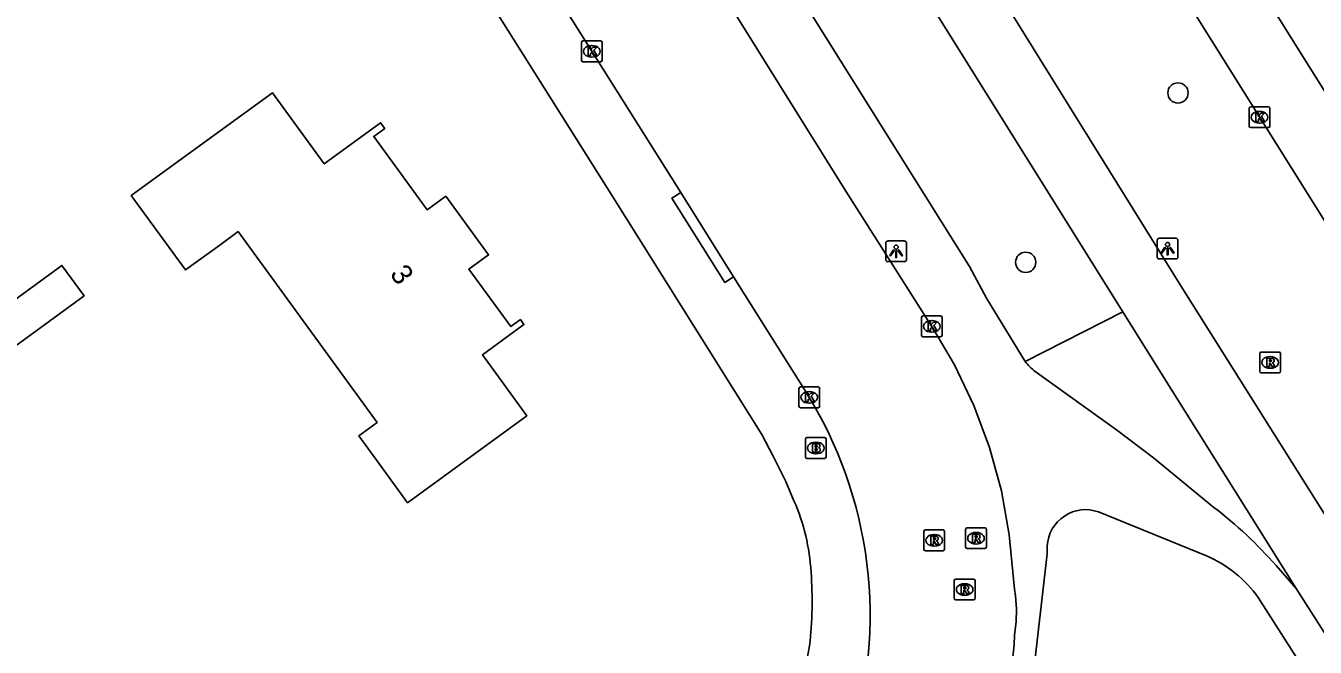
# Model space of a CAD drawing. Extents: x 159353 to 160616, y 385893 to 387321.
# Drawn here: x 160452.3 to 160514.5, y 386565.7 to 386595.6 of the extents above; entities that cross this region are included whole.
import ezdxf

# ---------------------------------------------------------------- set-up
doc = ezdxf.new("R2010")
doc.units = 0
for name, color, linetype in [('IMGEO_Berm_groen', 7, 'Continuous'), ('IMGEO_Boom', 7, 'Continuous'), ('IMGEO_Brandkraan', 7, 'Continuous'), ('IMGEO_Fietspad_gesloten', 7, 'Continuous'), ('IMGEO_Kolk', 7, 'Continuous'), ('IMGEO_Lichtpunt', 7, 'Continuous'), ('IMGEO_OVBaan_gesloten', 7, 'Continuous'), ('IMGEO_Pand', 7, 'Continuous'), ('IMGEO_Pand_nummerreeks', 7, 'Continuous'), ('IMGEO_Rijbaan_lokaal_open', 7, 'Continuous'), ('IMGEO_Rijbaan_regionaal_gesloten', 7, 'Continuous'), ('IMGEO_Rioolput', 7, 'Continuous'), ('IMGEO_Voetpad_open', 7, 'Continuous')]:
    doc.layers.add(name, color=color, linetype=linetype)

msp = doc.modelspace()

# ---------------------------------------------------------------- linework, layer by layer
at = {"layer": 'IMGEO_Berm_groen'}
msp.add_lwpolyline([(160505.208, 386581.84), (160500.51, 386579.454)], dxfattribs=at)
at = {"layer": 'IMGEO_Boom'}
for centre in [(160507.875, 386592.393), (160500.532, 386584.229)]:
    msp.add_circle(centre, 0.489, dxfattribs=at)
at = {"layer": 'IMGEO_Brandkraan'}
for p, q in [((160489.912, 386574.854), (160489.912, 386575.706)), ((160489.987, 386575.78), (160490.839, 386575.78)), ((160490.4, 386575.56), (160490.425, 386575.56)), ((160490.913, 386575.706), (160490.913, 386574.854)), ((160490.423, 386575), (160490.398, 386575)), ((160490.839, 386574.78), (160489.987, 386574.78))]:
    msp.add_line(p, q, dxfattribs=at)
for points in [[(160489.912, 386574.854), (160489.912, 386575.706)], [(160489.987, 386575.78), (160490.839, 386575.78)], [(160490.26, 386575.48), (160490.26, 386575.08), (160490.473, 386575.08)], [(160490.491, 386575.48), (160490.26, 386575.48)], [(160490.913, 386575.706), (160490.913, 386574.854)], [(160490.439, 386575.399), (160490.385, 386575.399), (160490.385, 386575.323)], [(160490.385, 386575.323), (160490.438, 386575.323)], [(160490.447, 386575.247), (160490.385, 386575.247), (160490.385, 386575.166)], [(160490.385, 386575.166), (160490.447, 386575.166)], [(160490.839, 386574.78), (160489.987, 386574.78)]]:
    msp.add_lwpolyline(points, dxfattribs=at)
for centre, radius, start, end in [((160489.989, 386575.704), 0.0765, 91.55205, 178.44795), ((160489.989, 386575.704), 0.0765, 91.55205, 178.44795), ((160490.495, 386575.335), 0.145, 59.4692, 91.53667), ((160490.52, 386575.382), 0.0922, 285.51372, 58.15012), ((160490.837, 386575.704), 0.0765, 1.55205, 88.44795), ((160490.837, 386575.704), 0.0765, 1.55205, 88.44795), ((160489.989, 386574.856), 0.0765, 181.55205, 268.44795), ((160489.989, 386574.856), 0.0765, 181.55205, 268.44795), ((160490.44, 386575.361), 0.0379, 267.82845, 90.93552), ((160490.448, 386575.206), 0.0404, 269.87594, 90.50774), ((160490.479, 386575.331), 0.251, 268.66757, 293.53466), ((160490.525, 386575.19), 0.105, 301.31148, 78.98903), ((160490.837, 386574.856), 0.0765, 271.55205, 358.44795), ((160490.837, 386574.856), 0.0765, 271.55205, 358.44795)]:
    msp.add_arc(centre, radius, start, end, dxfattribs=at)
for centre, major_axis, ratio, start_param, end_param in [((160490.399, 386575.28), (-0.387, 0.002), 0.722429, 4.712389, 7.853982), ((160490.424, 386575.28), (-0.39, 0.002), 0.717154, 1.570796, 4.712389)]:
    msp.add_ellipse(centre, major_axis=major_axis, ratio=ratio, start_param=start_param, end_param=end_param, dxfattribs=at)
at = {"layer": 'IMGEO_Fietspad_gesloten'}
for points in [[(160554.152, 386509.544), (160518.163, 386566.967), (160508.016, 386583.091), (160499.488, 386596.8), (160488.745, 386614.006), (160477.808, 386631.524), (160472.115, 386640.642), (160467.355, 386648.229), (160458.083, 386663.01), (160448.283, 386678.631), (160446.206, 386681.921), (160435.309, 386699.176), (160428.475, 386709.998), (160424.445, 386716.023), (160420.708, 386721.612)], [(160470.424, 386637.489), (160470.596, 386637.215), (160505.208, 386581.84)], [(160505.208, 386581.84), (160507.03, 386578.936), (160513.572, 386568.513)], [(160513.572, 386568.513), (160515.271, 386565.845), (160551.161, 386508.57)]]:
    msp.add_lwpolyline(points, dxfattribs=at)
at = {"layer": 'IMGEO_Kolk'}
for p, q in [((160479.11, 386593.973), (160479.11, 386594.825)), ((160479.185, 386594.899), (160480.037, 386594.899)), ((160479.598, 386594.679), (160479.623, 386594.679)), ((160480.111, 386594.825), (160480.111, 386593.973)), ((160479.621, 386594.119), (160479.596, 386594.119)), ((160480.037, 386593.899), (160479.185, 386593.899)), ((160511.305, 386590.796), (160511.305, 386591.648)), ((160511.38, 386591.722), (160512.232, 386591.722)), ((160512.306, 386591.648), (160512.306, 386590.796)), ((160511.793, 386591.502), (160511.818, 386591.502)), ((160512.232, 386590.722), (160511.38, 386590.722)), ((160511.816, 386590.942), (160511.791, 386590.942)), ((160495.58, 386581.642), (160496.432, 386581.642)), ((160495.505, 386580.716), (160495.505, 386581.568)), ((160495.993, 386581.422), (160496.018, 386581.422)), ((160496.506, 386581.568), (160496.506, 386580.716)), ((160496.432, 386580.642), (160495.58, 386580.642)), ((160496.016, 386580.862), (160495.991, 386580.862)), ((160489.597, 386577.295), (160489.597, 386578.147)), ((160489.672, 386578.221), (160490.524, 386578.221)), ((160490.085, 386578.001), (160490.11, 386578.001)), ((160490.598, 386578.147), (160490.598, 386577.295)), ((160490.108, 386577.441), (160490.083, 386577.441)), ((160490.524, 386577.221), (160489.672, 386577.221))]:
    msp.add_line(p, q, dxfattribs=at)
for points in [[(160479.11, 386593.973), (160479.11, 386594.825)], [(160479.185, 386594.899), (160480.037, 386594.899)], [(160480.111, 386594.825), (160480.111, 386593.973)], [(160479.431, 386594.599), (160479.554, 386594.599), (160479.554, 386594.448), (160479.684, 386594.599), (160479.848, 386594.599), (160479.702, 386594.448), (160479.855, 386594.199), (160479.703, 386594.199), (160479.618, 386594.363), (160479.554, 386594.296), (160479.554, 386594.199), (160479.431, 386594.199), (160479.431, 386594.599)], [(160480.037, 386593.899), (160479.185, 386593.899)], [(160511.305, 386590.796), (160511.305, 386591.648)], [(160511.38, 386591.722), (160512.232, 386591.722)], [(160512.306, 386591.648), (160512.306, 386590.796)], [(160511.626, 386591.422), (160511.749, 386591.422), (160511.749, 386591.271), (160511.879, 386591.422), (160512.043, 386591.422), (160511.897, 386591.271), (160512.05, 386591.022), (160511.898, 386591.022), (160511.813, 386591.186), (160511.749, 386591.119), (160511.749, 386591.022), (160511.626, 386591.022), (160511.626, 386591.422)], [(160512.232, 386590.722), (160511.38, 386590.722)], [(160495.58, 386581.642), (160496.432, 386581.642)], [(160495.505, 386580.716), (160495.505, 386581.568)], [(160495.826, 386581.342), (160495.949, 386581.342), (160495.949, 386581.191), (160496.079, 386581.342), (160496.243, 386581.342), (160496.097, 386581.191), (160496.25, 386580.942), (160496.098, 386580.942), (160496.013, 386581.106), (160495.949, 386581.039), (160495.949, 386580.942), (160495.826, 386580.942), (160495.826, 386581.342)], [(160496.506, 386581.568), (160496.506, 386580.716)], [(160496.432, 386580.642), (160495.58, 386580.642)], [(160489.597, 386577.295), (160489.597, 386578.147)], [(160489.672, 386578.221), (160490.524, 386578.221)], [(160489.918, 386577.921), (160490.041, 386577.921), (160490.041, 386577.77), (160490.171, 386577.921), (160490.335, 386577.921), (160490.189, 386577.77), (160490.342, 386577.521), (160490.19, 386577.521), (160490.105, 386577.685), (160490.041, 386577.618), (160490.041, 386577.521), (160489.918, 386577.521), (160489.918, 386577.921)], [(160490.598, 386578.147), (160490.598, 386577.295)], [(160490.524, 386577.221), (160489.672, 386577.221)]]:
    msp.add_lwpolyline(points, dxfattribs=at)
for centre, start, end in [((160479.187, 386594.823), 91.55205, 178.44795), ((160479.187, 386594.823), 91.55205, 178.44795), ((160480.035, 386594.823), 1.55205, 88.44795), ((160480.035, 386594.823), 1.55205, 88.44795), ((160479.187, 386593.975), 181.55205, 268.44795), ((160479.187, 386593.975), 181.55205, 268.44795), ((160480.035, 386593.975), 271.55205, 358.44795), ((160480.035, 386593.975), 271.55205, 358.44795), ((160511.382, 386591.646), 91.55205, 178.44795), ((160511.382, 386591.646), 91.55205, 178.44795), ((160512.23, 386591.646), 1.55205, 88.44795), ((160512.23, 386591.646), 1.55205, 88.44795), ((160511.382, 386590.798), 181.55205, 268.44795), ((160511.382, 386590.798), 181.55205, 268.44795), ((160512.23, 386590.798), 271.55205, 358.44795), ((160512.23, 386590.798), 271.55205, 358.44795), ((160495.582, 386581.566), 91.55205, 178.44795), ((160495.582, 386581.566), 91.55205, 178.44795), ((160496.43, 386581.566), 1.55205, 88.44795), ((160496.43, 386581.566), 1.55205, 88.44795), ((160495.582, 386580.718), 181.55205, 268.44795), ((160495.582, 386580.718), 181.55205, 268.44795), ((160496.43, 386580.718), 271.55205, 358.44795), ((160496.43, 386580.718), 271.55205, 358.44795), ((160489.674, 386578.145), 91.55205, 178.44795), ((160489.674, 386578.145), 91.55205, 178.44795), ((160490.522, 386578.145), 1.55205, 88.44795), ((160490.522, 386578.145), 1.55205, 88.44795), ((160489.674, 386577.297), 181.55205, 268.44795), ((160489.674, 386577.297), 181.55205, 268.44795), ((160490.522, 386577.297), 271.55205, 358.44795), ((160490.522, 386577.297), 271.55205, 358.44795)]:
    msp.add_arc(centre, 0.0765, start, end, dxfattribs=at)
for centre, major_axis, ratio, start_param, end_param in [((160479.597, 386594.399), (-0.387, 0.002), 0.722429, 4.712389, 7.853982), ((160479.622, 386594.399), (-0.39, 0.002), 0.717154, 1.570796, 4.712389), ((160511.792, 386591.222), (-0.387, 0.002), 0.722429, 4.712389, 7.853982), ((160511.817, 386591.222), (-0.39, 0.002), 0.717154, 1.570796, 4.712389), ((160495.992, 386581.142), (-0.387, 0.002), 0.722429, 4.712389, 7.853982), ((160496.017, 386581.142), (-0.39, 0.002), 0.717154, 1.570796, 4.712389), ((160490.084, 386577.721), (-0.387, 0.002), 0.722429, 4.712389, 7.853982), ((160490.109, 386577.721), (-0.39, 0.002), 0.717154, 1.570796, 4.712389)]:
    msp.add_ellipse(centre, major_axis=major_axis, ratio=ratio, start_param=start_param, end_param=end_param, dxfattribs=at)
at = {"layer": 'IMGEO_Lichtpunt'}
for p, q in [((160507.775, 386585.386), (160506.967, 386585.386)), ((160507.775, 386585.386), (160506.967, 386585.386)), ((160493.787, 386585.162), (160493.787, 386584.355)), ((160493.787, 386585.162), (160493.787, 386584.355)), ((160494.689, 386585.257), (160493.881, 386585.257)), ((160494.689, 386585.257), (160493.881, 386585.257)), ((160494.783, 386584.355), (160494.783, 386585.162)), ((160494.783, 386584.355), (160494.783, 386585.162)), ((160506.873, 386585.291), (160506.873, 386584.484)), ((160506.873, 386585.291), (160506.873, 386584.484)), ((160507.869, 386584.484), (160507.869, 386585.291)), ((160507.869, 386584.484), (160507.869, 386585.291)), ((160493.881, 386584.261), (160494.689, 386584.261)), ((160493.881, 386584.261), (160494.689, 386584.261)), ((160506.967, 386584.39), (160507.775, 386584.39)), ((160506.967, 386584.39), (160507.775, 386584.39))]:
    msp.add_line(p, q, dxfattribs=at)
for points in [[(160494.161, 386584.826), (160494.2, 386584.798), (160494.012, 386584.536), (160493.974, 386584.563), (160494.161, 386584.826)], [(160494.263, 386584.778), (160494.31, 386584.778), (160494.31, 386584.456), (160494.263, 386584.456), (160494.263, 386584.778)], [(160494.373, 386584.798), (160494.411, 386584.825), (160494.598, 386584.563), (160494.559, 386584.535), (160494.373, 386584.798)], [(160507.247, 386584.955), (160507.286, 386584.927), (160507.098, 386584.665), (160507.06, 386584.692), (160507.247, 386584.955)], [(160507.349, 386584.907), (160507.396, 386584.907), (160507.396, 386584.585), (160507.349, 386584.585), (160507.349, 386584.907)], [(160507.459, 386584.927), (160507.497, 386584.954), (160507.684, 386584.692), (160507.645, 386584.664), (160507.459, 386584.927)]]:
    msp.add_lwpolyline(points, dxfattribs=at)
for centre in [(160494.286, 386584.96), (160507.372, 386585.089)]:
    msp.add_circle(centre, 0.0994, dxfattribs=at)
for centre, start, end in [((160506.967, 386585.291), 90, 180), ((160506.967, 386585.291), 90, 180), ((160507.775, 386585.291), 0, 90), ((160507.775, 386585.291), 0, 90), ((160493.881, 386585.162), 90, 180), ((160493.881, 386585.162), 90, 180), ((160494.689, 386585.162), 0, 90), ((160494.689, 386585.162), 0, 90), ((160493.881, 386584.355), 180, 270), ((160493.881, 386584.355), 180, 270), ((160494.689, 386584.355), 270, 0), ((160494.689, 386584.355), 270, 360), ((160506.967, 386584.484), 180, 270), ((160506.967, 386584.484), 180, 270), ((160507.775, 386584.484), 270, 0), ((160507.775, 386584.484), 270, 360)]:
    msp.add_arc(centre, 0.0946, start, end, dxfattribs=at)
at = {"layer": 'IMGEO_OVBaan_gesloten'}
msp.add_lwpolyline([(160557.597, 386524.567), (160533.575, 386562.77), (160502.351, 386612.565)], dxfattribs=at)
at = {"layer": 'IMGEO_Pand'}
for points in [[(160472.572, 386587.414), (160471.676, 386586.761), (160469.099, 386590.295), (160469.627, 386590.68), (160469.427, 386590.953), (160466.711, 386588.973), (160464.209, 386592.404), (160460.17, 386589.458), (160457.409, 386587.444), (160460.022, 386583.862), (160461.67, 386585.064), (160462.559, 386585.712), (160469.268, 386576.513), (160468.379, 386575.865), (160469.375, 386574.499), (160470.73, 386572.641), (160476.477, 386576.832), (160474.335, 386579.77), (160476.34, 386581.232), (160476.169, 386581.466), (160475.71, 386581.132), (160473.691, 386583.9), (160474.634, 386584.587), (160472.572, 386587.414)], [(160447.834, 386577.299), (160446.768, 386578.761), (160454.063, 386584.083), (160455.13, 386582.62), (160447.834, 386577.299)]]:
    msp.add_lwpolyline(points, dxfattribs=at)
at = {"layer": 'IMGEO_Rijbaan_lokaal_open'}
for points in [[(160499.736, 386563.63), (160499.974, 386565.796), (160500, 386566.269), (160500.07, 386566.898), (160500.084, 386567.531), (160500.041, 386568.162), (160500, 386568.469), (160499.739, 386571.087), (160499.358, 386573.218), (160498.788, 386575.306), (160498.033, 386577.335), (160497.101, 386579.288), (160496.06, 386581.054), (160491.852, 386587.666), (160478.989, 386608.305)], [(160483.897, 386587.588), (160473.124, 386604.714)], [(160483.897, 386587.588), (160486.451, 386583.528)], [(160489.912, 386578.026), (160486.451, 386583.528)]]:
    msp.add_lwpolyline(points, dxfattribs=at)
msp.add_arc((160472.727, 386567.216), 20.302, 341.90602, 32.17011, dxfattribs=at)
at = {"layer": 'IMGEO_Rijbaan_regionaal_gesloten'}
msp.add_lwpolyline([(160437.52, 386709.733), (160514.871, 386586.341), (160515.141, 386585.872), (160518.551, 386579.812), (160520.931, 386575.203)], dxfattribs=at)
at = {"layer": 'IMGEO_Rioolput'}
for p, q in [((160511.818, 386578.977), (160511.818, 386579.829)), ((160511.893, 386579.903), (160512.745, 386579.903)), ((160512.819, 386579.829), (160512.819, 386578.977)), ((160512.306, 386579.683), (160512.331, 386579.683)), ((160512.745, 386578.903), (160511.893, 386578.903)), ((160512.329, 386579.123), (160512.304, 386579.123)), ((160495.621, 386570.404), (160495.621, 386571.256)), ((160495.696, 386571.33), (160496.548, 386571.33)), ((160496.109, 386571.11), (160496.134, 386571.11)), ((160496.622, 386571.256), (160496.622, 386570.404)), ((160497.635, 386570.504), (160497.635, 386571.356)), ((160497.71, 386571.43), (160498.562, 386571.43)), ((160498.123, 386571.21), (160498.148, 386571.21)), ((160498.636, 386571.356), (160498.636, 386570.504)), ((160496.132, 386570.55), (160496.107, 386570.55)), ((160498.146, 386570.65), (160498.121, 386570.65)), ((160496.548, 386570.33), (160495.696, 386570.33)), ((160498.562, 386570.43), (160497.71, 386570.43)), ((160497.089, 386568.034), (160497.089, 386568.886)), ((160497.164, 386568.96), (160498.016, 386568.96)), ((160497.577, 386568.74), (160497.602, 386568.74)), ((160498.09, 386568.886), (160498.09, 386568.034)), ((160498.016, 386567.96), (160497.164, 386567.96)), ((160497.6, 386568.18), (160497.575, 386568.18))]:
    msp.add_line(p, q, dxfattribs=at)
for points in [[(160511.818, 386578.977), (160511.818, 386579.829)], [(160511.893, 386579.903), (160512.745, 386579.903)], [(160512.819, 386579.829), (160512.819, 386578.977)], [(160512.407, 386579.601), (160512.155, 386579.603), (160512.155, 386579.203)], [(160512.155, 386579.203), (160512.279, 386579.203), (160512.279, 386579.365), (160512.29, 386579.365)], [(160512.333, 386579.522), (160512.279, 386579.522), (160512.279, 386579.441)], [(160512.279, 386579.441), (160512.331, 386579.441)], [(160512.337, 386579.336), (160512.408, 386579.203), (160512.548, 386579.203), (160512.483, 386579.329)], [(160512.745, 386578.903), (160511.893, 386578.903)], [(160495.621, 386570.404), (160495.621, 386571.256)], [(160495.696, 386571.33), (160496.548, 386571.33)], [(160496.622, 386571.256), (160496.622, 386570.404)], [(160497.635, 386570.504), (160497.635, 386571.356)], [(160497.71, 386571.43), (160498.562, 386571.43)], [(160498.224, 386571.128), (160497.972, 386571.13), (160497.972, 386570.73)], [(160498.636, 386571.356), (160498.636, 386570.504)], [(160496.21, 386571.028), (160495.958, 386571.03), (160495.958, 386570.63)], [(160495.958, 386570.63), (160496.082, 386570.63), (160496.082, 386570.792), (160496.093, 386570.792)], [(160496.136, 386570.949), (160496.082, 386570.949), (160496.082, 386570.868)], [(160496.082, 386570.868), (160496.134, 386570.868)], [(160496.14, 386570.763), (160496.211, 386570.63), (160496.351, 386570.63), (160496.286, 386570.756)], [(160497.972, 386570.73), (160498.096, 386570.73), (160498.096, 386570.892), (160498.107, 386570.892)], [(160498.15, 386571.049), (160498.096, 386571.049), (160498.096, 386570.968)], [(160498.096, 386570.968), (160498.148, 386570.968)], [(160498.154, 386570.863), (160498.225, 386570.73), (160498.365, 386570.73), (160498.3, 386570.856)], [(160496.548, 386570.33), (160495.696, 386570.33)], [(160498.562, 386570.43), (160497.71, 386570.43)], [(160497.089, 386568.034), (160497.089, 386568.886)], [(160497.164, 386568.96), (160498.016, 386568.96)], [(160497.678, 386568.658), (160497.426, 386568.66), (160497.426, 386568.26)], [(160497.604, 386568.579), (160497.55, 386568.579), (160497.55, 386568.498)], [(160498.09, 386568.886), (160498.09, 386568.034)], [(160498.016, 386567.96), (160497.164, 386567.96)], [(160497.426, 386568.26), (160497.55, 386568.26), (160497.55, 386568.422), (160497.561, 386568.422)], [(160497.55, 386568.498), (160497.602, 386568.498)], [(160497.608, 386568.393), (160497.679, 386568.26), (160497.819, 386568.26), (160497.754, 386568.386)]]:
    msp.add_lwpolyline(points, dxfattribs=at)
for centre, radius, start, end in [((160511.895, 386579.827), 0.0765, 91.55205, 178.44795), ((160511.895, 386579.827), 0.0765, 91.55205, 178.44795), ((160512.743, 386579.827), 0.0765, 1.55205, 88.44795), ((160512.743, 386579.827), 0.0765, 1.55205, 88.44795), ((160512.289, 386579.312), 0.0533, 26.02933, 88.69889), ((160512.315, 386579.63), 0.19, 274.7715, 282.96867), ((160512.339, 386579.426), 0.0964, 77.00612, 93.18647), ((160512.353, 386579.483), 0.0378, 276.66336, 79.67722), ((160512.406, 386579.491), 0.109, 350.36119, 89.41601), ((160512.404, 386579.491), 0.112, 277.58423, 350.98172), ((160512.388, 386579.276), 0.108, 29.51342, 73.79051), ((160511.895, 386578.979), 0.0765, 181.55205, 268.44795), ((160511.895, 386578.979), 0.0765, 181.55205, 268.44795), ((160512.743, 386578.979), 0.0765, 271.55205, 358.44795), ((160512.743, 386578.979), 0.0765, 271.55205, 358.44795), ((160495.698, 386571.254), 0.0765, 91.55205, 178.44795), ((160495.698, 386571.254), 0.0765, 91.55205, 178.44795), ((160496.546, 386571.254), 0.0765, 1.55205, 88.44795), ((160496.546, 386571.254), 0.0765, 1.55205, 88.44795), ((160497.712, 386571.354), 0.0765, 91.55205, 178.44795), ((160497.712, 386571.354), 0.0765, 91.55205, 178.44795), ((160498.223, 386571.018), 0.109, 350.36119, 89.41601), ((160498.56, 386571.354), 0.0765, 1.55205, 88.44795), ((160498.56, 386571.354), 0.0765, 1.55205, 88.44795), ((160496.092, 386570.739), 0.0533, 26.02933, 88.69889), ((160496.118, 386571.057), 0.19, 274.7715, 282.96867), ((160496.142, 386570.853), 0.0964, 77.00612, 93.18647), ((160496.156, 386570.91), 0.0378, 276.66336, 79.67722), ((160496.209, 386570.918), 0.109, 350.36119, 89.41601), ((160496.207, 386570.918), 0.112, 277.58423, 350.98172), ((160496.191, 386570.703), 0.108, 29.51342, 73.79051), ((160497.712, 386570.506), 0.0765, 181.55205, 268.44795), ((160497.712, 386570.506), 0.0765, 181.55205, 268.44795), ((160498.106, 386570.839), 0.0533, 26.02933, 88.69889), ((160498.132, 386571.157), 0.19, 274.7715, 282.96867), ((160498.156, 386570.953), 0.0964, 77.00612, 93.18647), ((160498.17, 386571.01), 0.0378, 276.66336, 79.67722), ((160498.221, 386571.018), 0.112, 277.58423, 350.98172), ((160498.205, 386570.803), 0.108, 29.51342, 73.79051), ((160498.56, 386570.506), 0.0765, 271.55205, 358.44795), ((160498.56, 386570.506), 0.0765, 271.55205, 358.44795), ((160495.698, 386570.406), 0.0765, 181.55205, 268.44795), ((160495.698, 386570.406), 0.0765, 181.55205, 268.44795), ((160496.546, 386570.406), 0.0765, 271.55205, 358.44795), ((160496.546, 386570.406), 0.0765, 271.55205, 358.44795), ((160497.166, 386568.884), 0.0765, 91.55205, 178.44795), ((160497.166, 386568.884), 0.0765, 91.55205, 178.44795), ((160497.61, 386568.483), 0.0964, 77.00612, 93.18647), ((160497.624, 386568.54), 0.0378, 276.66336, 79.67722), ((160497.677, 386568.548), 0.109, 350.36119, 89.41601), ((160498.014, 386568.884), 0.0765, 1.55205, 88.44795), ((160498.014, 386568.884), 0.0765, 1.55205, 88.44795), ((160497.166, 386568.036), 0.0765, 181.55205, 268.44795), ((160497.166, 386568.036), 0.0765, 181.55205, 268.44795), ((160497.56, 386568.369), 0.0533, 26.02933, 88.69889), ((160497.586, 386568.687), 0.19, 274.7715, 282.96867), ((160497.675, 386568.548), 0.112, 277.58423, 350.98172), ((160497.659, 386568.333), 0.108, 29.51342, 73.79051), ((160498.014, 386568.036), 0.0765, 271.55205, 358.44795), ((160498.014, 386568.036), 0.0765, 271.55205, 358.44795)]:
    msp.add_arc(centre, radius, start, end, dxfattribs=at)
for centre, major_axis, ratio, start_param, end_param in [((160512.305, 386579.403), (-0.387, 0.002), 0.722429, 4.712389, 7.853982), ((160512.33, 386579.403), (-0.39, 0.002), 0.717154, 1.570796, 4.712389), ((160496.108, 386570.83), (-0.387, 0.002), 0.722429, 4.712389, 7.853982), ((160496.133, 386570.83), (-0.39, 0.002), 0.717154, 1.570796, 4.712389), ((160498.122, 386570.93), (-0.387, 0.002), 0.722429, 4.712389, 7.853982), ((160498.147, 386570.93), (-0.39, 0.002), 0.717154, 1.570796, 4.712389), ((160497.576, 386568.46), (-0.387, 0.002), 0.722429, 4.712389, 7.853982), ((160497.601, 386568.46), (-0.39, 0.002), 0.717154, 1.570796, 4.712389)]:
    msp.add_ellipse(centre, major_axis=major_axis, ratio=ratio, start_param=start_param, end_param=end_param, dxfattribs=at)
at = {"layer": 'IMGEO_Voetpad_open'}
for points in [[(160465.052, 386636.35), (160470.712, 386627.16), (160483.323, 386607.165), (160497.825, 386584.032), (160498.637, 386582.509), (160500.51, 386579.454)], [(160457.329, 386624.859), (160469.941, 386604.786), (160474.548, 386597.039), (160480.62, 386587.393), (160487.807, 386575.926), (160488.363, 386574.883), (160488.967, 386573.659), (160489.36, 386572.738)], [(160486.451, 386583.528), (160486.028, 386583.262), (160483.474, 386587.322), (160483.897, 386587.588)], [(160500.987, 386578.962), (160504.914, 386576.153), (160506.686, 386574.804), (160509.603, 386572.419)], [(160509.245, 386570.086), (160504.047, 386572.197)], [(160501.571, 386570.562), (160501.566, 386570.177), (160500.855, 386564.033)], [(160512.603, 386569.615), (160513.572, 386568.513)], [(160549.617, 386507.706), (160513.698, 386565.006), (160511.744, 386568.067)], [(160490.114, 386565.751), (160489.752, 386563.816), (160489.037, 386560.937), (160487.606, 386555.853), (160487.143, 386554.73), (160486.654, 386553.619), (160486.33, 386552.952), (160485.244, 386550.87)]]:
    msp.add_lwpolyline(points, dxfattribs=at)
for centre, radius, start, end in [((160502.498, 386580.905), 2.461, 216.11117, 232.11511), ((160480.19, 386568.726), 10.009, 3.26403, 23.63046), ((160503.417, 386570.459), 1.849, 70.06367, 176.81303), ((160496.632, 386555.534), 21.292, 41.40055, 52.46771), ((160506.92, 386564.652), 5.911, 35.29578, 66.83312), ((160471.247, 386567.891), 18.988, 353.52772, 4.24215)]:
    msp.add_arc(centre, radius, start, end, dxfattribs=at)

# ---------------------------------------------------------------- texts
at = {"layer": 'IMGEO_Pand_nummerreeks'}
msp.add_text('3', height=1, rotation=305.15648, dxfattribs=at).set_placement((160469.844, 386583.668))

doc.saveas('drawing.dxf')
